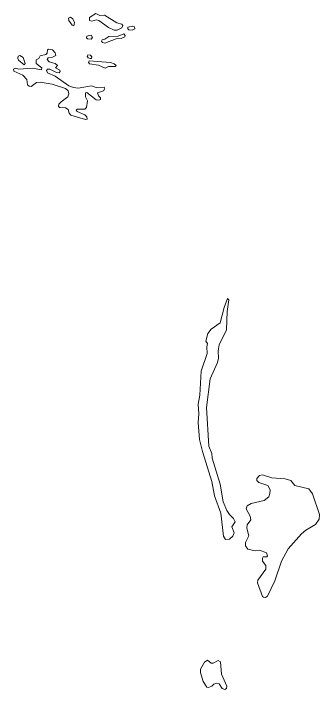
# Model space of a CAD drawing. Extents: x 369010 to 739155, y 6377141 to 6616555.
# Drawn here: x 383066 to 384119, y 6418126 to 6420454 of the extents above; entities that cross this region are included whole.
import ezdxf

# ---------------------------------------------------------------- set-up
doc = ezdxf.new("R2010")
doc.units = 0
doc.header["$LTSCALE"] = 40
doc.layers.add('1', color=7, linetype='Continuous', lineweight=13)

msp = doc.modelspace()

# ---------------------------------------------------------------- linework, layer by layer
at = {"layer": '1'}
for points in [[(383422.79, 6420395.95), (383438.35, 6420404.4), (383441.82, 6420412.34), (383438.35, 6420416.97), (383421.8, 6420421.77), (383378.77, 6420448.09), (383363.04, 6420447.43), (383349.47, 6420453.72), (383327.63, 6420440.14), (383327.63, 6420430.21), (383336.07, 6420427.07), (383351.13, 6420431.54), (383360.23, 6420430.21), (383392.67, 6420405.88), (383412.86, 6420395.95)], [(383274, 6420411.35), (383275.49, 6420422.77), (383270.69, 6420434.85), (383261.76, 6420441.14), (383255.3, 6420437.33), (383256.29, 6420429.72), (383268.38, 6420413.33)], [(383476.58, 6420410.52), (383458.87, 6420406.38), (383459.2, 6420400.59), (383463.17, 6420397.28), (383474.43, 6420396.95), (383483.2, 6420401.09), (383481.88, 6420407.37)], [(383333.75, 6420379.24), (383318.69, 6420376.26), (383316.7, 6420370.3), (383320.84, 6420366), (383332.76, 6420365.83), (383337.89, 6420370.8)], [(383446.13, 6420383.71), (383425.94, 6420375.76), (383394.49, 6420374.94), (383380.09, 6420365.5), (383370.82, 6420363.18), (383368.67, 6420359.05), (383372.48, 6420353.75), (383379.93, 6420351.6), (383419.81, 6420366.83), (383436.86, 6420367.32), (383448.61, 6420372.95), (383450.26, 6420378.08)], [(383245.04, 6420129.33), (383254.31, 6420123.37), (383257.29, 6420110.46), (383263.41, 6420103.51), (383314.39, 6420088.45), (383320.01, 6420089.94), (383318.52, 6420098.05), (383311.57, 6420105.33), (383284.93, 6420116.09), (383281.45, 6420120.56), (383284.93, 6420124.53), (383312.07, 6420124.69), (383317.7, 6420130.65), (383320.34, 6420153.16), (383314.22, 6420166.4), (383313.39, 6420180.96), (383318.19, 6420181.46), (383349.97, 6420156.14), (383358.58, 6420155.48), (383365.53, 6420157.13), (383365.36, 6420163.09), (383358.41, 6420170.54), (383354.77, 6420180.47), (383375.79, 6420187.42), (383380.09, 6420195.03), (383377.61, 6420200), (383350.47, 6420199.5), (383334.58, 6420204.3), (383289.06, 6420196.85), (383272.68, 6420199.17), (383256.29, 6420204.8), (383209.79, 6420237.57), (383182.98, 6420249.81), (383179.33, 6420257.92), (383183.47, 6420262.39), (383191.42, 6420262.39), (383214.09, 6420250.81), (383223.36, 6420249.81), (383226.83, 6420253.62), (383225.35, 6420258.59), (383211.11, 6420267.03), (383217.73, 6420274.64), (383209.95, 6420281.09), (383189.27, 6420287.22), (383182.31, 6420295.33), (383185.79, 6420300.96), (383200.85, 6420303.77), (383211.28, 6420309.4), (383209.95, 6420318.66), (383200.02, 6420328.43), (383186.45, 6420331.41), (383182.65, 6420328.43), (383182.15, 6420317.01), (383176.85, 6420312.54), (383157.65, 6420307.91), (383153.68, 6420299.13), (383144.25, 6420293.84), (383144.58, 6420282.09), (383163.94, 6420266.7), (383162.78, 6420260.08), (383131.01, 6420265.87), (383084, 6420262.56), (383072.75, 6420265.7), (383066.3, 6420262.39), (383067.29, 6420255.77), (383098.73, 6420241.04), (383112.14, 6420226.31), (383113.8, 6420208.11), (383119.75, 6420203.31), (383127.2, 6420202.48), (383144.74, 6420216.05), (383157.65, 6420217.04), (383199.53, 6420209.93), (383245.37, 6420195.86), (383254.31, 6420187.42), (383256.29, 6420176.83), (383253.32, 6420167.23), (383230.31, 6420150.02), (383222.53, 6420142.07), (383221.21, 6420134.13), (383225.18, 6420129.82)], [(383102.87, 6420277.62), (383106.68, 6420281.26), (383099.56, 6420302.28), (383087.81, 6420309.23), (383082.35, 6420307.08), (383080.53, 6420298.97), (383083.34, 6420292.85)], [(383329.45, 6420298.64), (383334.08, 6420299.3), (383335.07, 6420304.1), (383330.77, 6420309.89), (383321.83, 6420312.04), (383319.52, 6420306.58), (383323.32, 6420300.96)], [(383380.92, 6420265.87), (383392.84, 6420271.66), (383415.84, 6420271.83), (383418.98, 6420274.64), (383412.86, 6420280.27), (383400.12, 6420284.57), (383326.14, 6420291.02), (383323.82, 6420286.39), (383328.12, 6420280.6), (383359.07, 6420275.96)], [(383802.13, 6419472.11), (383790.21, 6419441.16), (383776.64, 6419388.37), (383745.86, 6419366.85), (383734.27, 6419351.96), (383727.65, 6419325.64), (383732.95, 6419317.03), (383730.63, 6419306.11), (383732.61, 6419283.11), (383711.26, 6419222.2), (383707.46, 6419140.28), (383701.33, 6419108.66), (383703.65, 6419075.89), (383701, 6419046.1), (383706.3, 6418986.52), (383715.9, 6418945.31), (383748.34, 6418842.53), (383757.94, 6418792.72), (383779.12, 6418733.8), (383789.05, 6418654.69), (383795.67, 6418643.27), (383809.41, 6418644.26), (383820.17, 6418654.02), (383824.8, 6418665.61), (383817.68, 6418686.79), (383828.28, 6418703.51), (383823.15, 6418715.59), (383808.91, 6418728.67), (383800.31, 6418742.24), (383787.89, 6418773.02), (383777.47, 6418833.27), (383749.83, 6418922.8), (383748.34, 6418939.02), (383738.57, 6418964.51), (383729.47, 6419097.08), (383742.88, 6419196.05), (383768.2, 6419252.32), (383771.34, 6419267.55), (383769.85, 6419292.87), (383773.83, 6419312.9), (383799.31, 6419365.2), (383801.63, 6419427.26), (383807.09, 6419467.97)], [(383926.25, 6418443.83), (383932.71, 6418443.01), (383939.83, 6418447.31), (383965.31, 6418500.93), (383987.82, 6418567.8), (384010.83, 6418610.5), (384057, 6418662.63), (384071.73, 6418674.88), (384105.33, 6418694.41), (384117.74, 6418712.61), (384118.57, 6418728.83), (384094.9, 6418800), (384082.16, 6418817.54), (384033.83, 6418828.14), (384019.6, 6418845.68), (384000.57, 6418851.47), (383954.22, 6418855.44), (383922.94, 6418865.21), (383912.35, 6418863.22), (383902.75, 6418852.63), (383903.41, 6418846.18), (383909.54, 6418839.22), (383941.48, 6418829.13), (383948.43, 6418813.41), (383947.94, 6418800.99), (383944.13, 6418790.07), (383928.24, 6418777.49), (383884.05, 6418767.23), (383869.32, 6418758.13), (383866.84, 6418748.86), (383880.74, 6418723.21), (383882.06, 6418710.46), (383869.82, 6418693.41), (383869.16, 6418681.33), (383875.78, 6418654.85), (383864.02, 6418632.34), (383864.52, 6418621.42), (383872.13, 6418609.5), (383897.13, 6418603.55), (383912.68, 6418605.86), (383936.02, 6418597.09), (383939.83, 6418586.17), (383937.34, 6418583.35), (383925.1, 6418583.02), (383922.12, 6418578.56), (383922.94, 6418567.8), (383933.87, 6418553.4), (383933.7, 6418541.15), (383906.56, 6418502.59), (383905.9, 6418493.49), (383922.12, 6418446.81)], [(383792.86, 6418126.4), (383798.32, 6418129.71), (383799.64, 6418137.98), (383781.27, 6418178.7), (383777.8, 6418221.23), (383769.85, 6418225.7), (383753.47, 6418217.26), (383746.35, 6418217.09), (383733.77, 6418227.19), (383723.68, 6418220.9), (383709.94, 6418195.91), (383709.61, 6418185.32), (383719.04, 6418154.37), (383730.63, 6418134.34), (383736.75, 6418133.02), (383747.84, 6418137.49), (383755.12, 6418145.27), (383765.22, 6418148.24), (383773.33, 6418145.76), (383784.42, 6418130.04)]]:
    msp.add_lwpolyline(points, close=True, dxfattribs=at)

doc.saveas('drawing.dxf')
